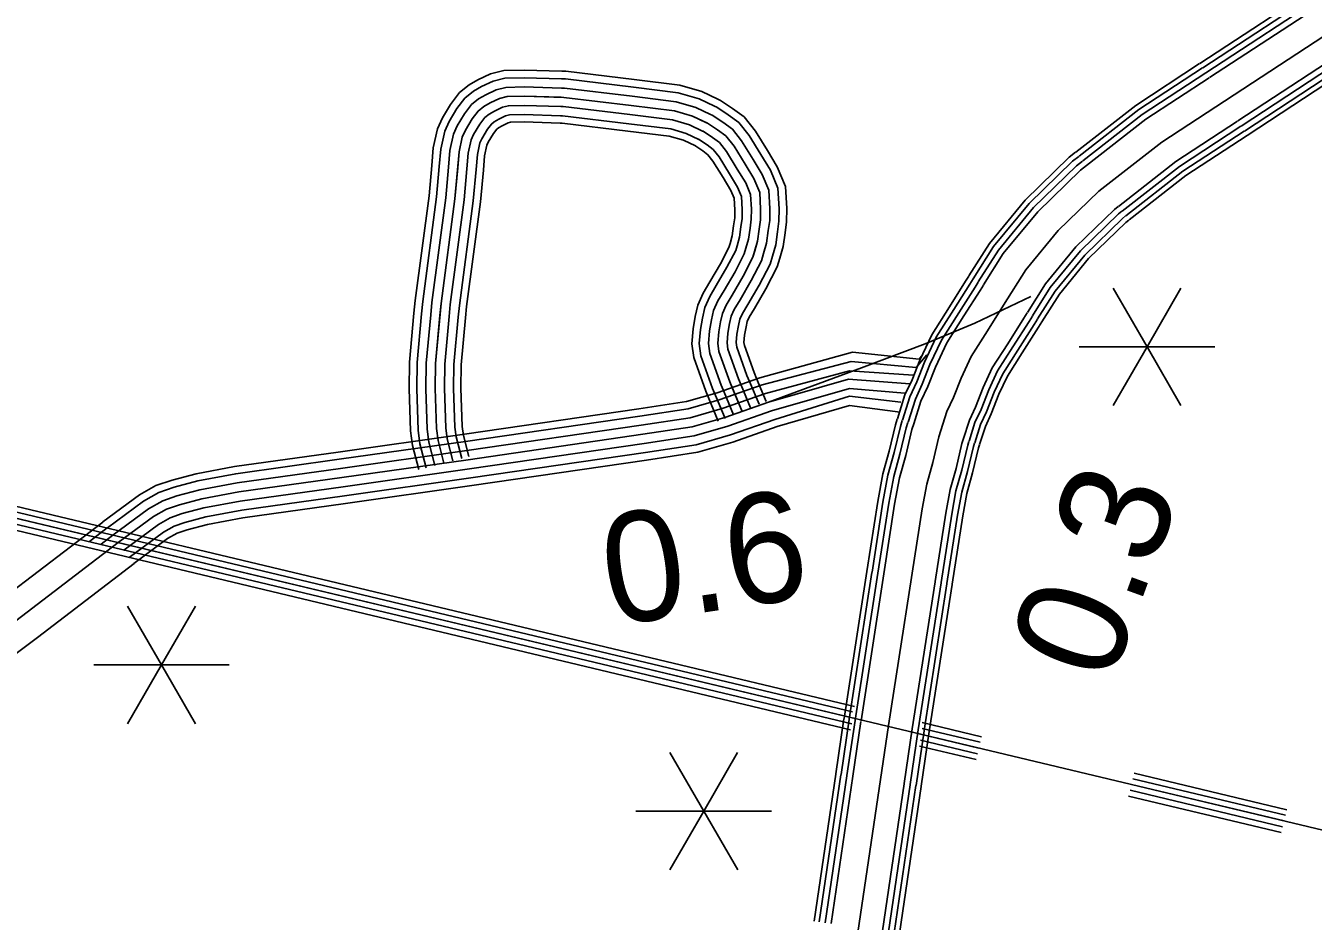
# Model space of a CAD drawing. Extents: x 1551132 to 1791609, y 378168 to 563823.
# Drawn here: x 1584441 to 1588774, y 404302 to 407314 of the extents above; entities that cross this region are included whole.
import ezdxf

# ---------------------------------------------------------------- set-up
doc = ezdxf.new("R2010")
doc.units = 0
for name, color, linetype in [('DESIGN - TRAFFIC CONTROL PERMANENT - Signalization', 7, 'Continuous'), ('SURVEY - CENTERLINE - Preliminary Text', 7, 'Continuous'), ('SURVEY - DRAINAGE - Natural Features', 7, 'Continuous'), ('SURVEY - TRANSPORTATION - Roads', 7, 'Continuous')]:
    doc.layers.add(name, color=color, linetype=linetype)

msp = doc.modelspace()

# ---------------------------------------------------------------- linework, layer by layer
at = {"layer": 'DESIGN - TRAFFIC CONTROL PERMANENT - Signalization'}
for p, q in [((1588214.752, 406234.539), (1588100.698, 406432.052)), ((1588214.752, 406234.539), (1588328.797, 406432.058)), ((1588214.752, 406234.539), (1587986.661, 406234.533)), ((1588214.752, 406234.539), (1588100.707, 406037.019)), ((1588214.752, 406234.539), (1588442.852, 406234.544)), ((1588214.752, 406234.539), (1588328.807, 406037.025)), ((1584898.071, 405164.133), (1584784.024, 405361.647)), ((1584898.071, 405164.133), (1585012.116, 405361.652)), ((1584898.071, 405164.133), (1584669.979, 405164.128)), ((1584898.071, 405164.133), (1584784.034, 404966.614)), ((1584898.071, 405164.133), (1585126.171, 405164.139)), ((1584898.071, 405164.133), (1585012.126, 404966.62)), ((1586723.011, 404672.705), (1586608.956, 404870.218)), ((1586723.011, 404672.705), (1586837.056, 404870.224)), ((1586723.011, 404672.705), (1586494.911, 404672.699)), ((1586723.011, 404672.705), (1586608.966, 404475.186)), ((1586723.011, 404672.705), (1586951.103, 404672.71)), ((1586723.011, 404672.705), (1586837.066, 404475.191))]:
    msp.add_line(p, q, dxfattribs=at)
at = {"layer": 'SURVEY - CENTERLINE - Preliminary Text'}
msp.add_line((1586950.954, 402298.334), (1587344.697, 404960.846), dxfattribs=at)
for points in [[(1587344.697, 404960.846), (1587457.67, 405688.849), (1587473.161, 405772.293), (1587493.602, 405845.028), (1587514.043, 405930.98), (1587541.301, 406016.932), (1587563.176, 406063.467), (1587589.008, 406129.335), (1587623.074, 406202.062), (1587677.59, 406288.023), (1587732.114, 406373.975), (1587807.07, 406492.987), (1587916.101, 406625.224), (1588052.39, 406757.461), (1588264.66, 406923.173), (1589206.013, 407539.199), (1590534.466, 408408.606), (1590694.812, 408533.392), (1590786.569, 408615.986), (1590876.417, 408716.747), (1590944.473, 408801.166), (1591034.313, 408923.711), (1591088.77, 409021.747)], [(1588392.274, 407187.705), (1588810.656, 407461.488)], [(1588401.857, 407173.063), (1588820.239, 407446.846)], [(1588412.807, 407156.33), (1588831.189, 407430.112)], [(1588424.673, 407139.846), (1588843.047, 407413.637)], [(1588520.187, 406993.884), (1588938.561, 407267.675)], [(1588531.295, 406976.908), (1588949.669, 407250.699)], [(1588542.245, 406960.175), (1588960.619, 407233.965)], [(1587974.967, 406889.181), (1588176.437, 407046.46), (1588391.515, 407187.205)], [(1588551.828, 406945.533), (1588970.202, 407219.323)], [(1587985.733, 406875.38), (1588186.628, 407032.218), (1588401.09, 407172.563)], [(1587998.041, 406859.613), (1588198.278, 407015.934), (1588412.048, 407155.83)], [(1588011.232, 406844.188), (1588210.095, 406999.425), (1588423.906, 407139.354)], [(1588118.571, 406706.684), (1588311.692, 406857.447), (1588519.421, 406993.392)], [(1588131.046, 406690.692), (1588323.508, 406840.938), (1588530.529, 406976.417)], [(1588143.354, 406674.925), (1588335.158, 406824.663), (1588541.478, 406959.683)], [(1588154.121, 406661.133), (1588345.35, 406810.412), (1588551.062, 406945.041)], [(1587615.166, 406472.494), (1587684.057, 406581.889), (1587804.595, 406728.076), (1587952.759, 406871.839), (1587974.233, 406888.606)], [(1587629.974, 406463.169), (1587698.273, 406571.614), (1587817.479, 406716.193), (1587964.267, 406858.621), (1587985, 406874.814)], [(1587646.899, 406452.511), (1587714.514, 406559.88), (1587832.203, 406702.609), (1587977.425, 406843.521), (1587997.308, 406859.047)], [(1587664.549, 406442.477), (1587730.989, 406547.971), (1587847.136, 406688.842), (1587990.766, 406828.204), (1588010.516, 406843.621)], [(1587812.137, 406349.516), (1587872.652, 406445.594), (1587975.55, 406570.389), (1588105.505, 406696.484), (1588117.855, 406706.126)], [(1587829.303, 406338.708), (1587889.118, 406433.685), (1587990.483, 406556.614), (1588118.846, 406681.167), (1588130.338, 406690.142)], [(1587846.219, 406328.041), (1587905.368, 406421.943), (1588005.207, 406543.038), (1588131.996, 406666.058), (1588142.646, 406674.375)], [(1587861.027, 406318.716), (1587919.576, 406411.676), (1588018.09, 406531.155), (1588143.513, 406652.85), (1588153.421, 406660.583)], [(1587374.613, 405992.365), (1587399.963, 406072.292), (1587423.987, 406123.402), (1587449.778, 406189.179), (1587490.003, 406275.047), (1587549.685, 406369.158), (1587604.075, 406454.902), (1587614.666, 406471.719)], [(1587391.288, 405987.073), (1587416.287, 406065.892), (1587440.07, 406116.477), (1587465.87, 406182.262), (1587505.377, 406266.614), (1587564.468, 406359.783), (1587618.875, 406445.552), (1587629.474, 406462.394)], [(1587410.354, 405981.031), (1587434.954, 406058.583), (1587458.445, 406108.568), (1587484.253, 406174.361), (1587522.952, 406256.98), (1587581.35, 406349.066), (1587635.774, 406434.86), (1587646.399, 406451.736)], [(1587429.962, 405975.756), (1587453.878, 406051.175), (1587477.086, 406100.543), (1587502.894, 406166.345), (1587540.768, 406247.205), (1587598.483, 406338.208), (1587652.932, 406424.043), (1587664.074, 406441.719)], [(1584752.916, 405575.627), (1584871.105, 405663.146), (1584915.154, 405687.88), (1584958.695, 405702.906), (1585033.66, 405722.523), (1585157.998, 405745.99), (1585504.865, 405794.475), (1585929.93, 405854.619), (1586517.408, 405940.063), (1586683.83, 405965.339), (1586794.169, 405996.898), (1586940.665, 406048.324), (1587253.733, 406163.119), (1587468.478, 406244.297), (1587635.074, 406313.674), (1587823.803, 406402.984)], [(1587596.233, 405923.022), (1587616.658, 405987.423), (1587637.382, 406031.516), (1587663.232, 406097.435), (1587694.014, 406163.153), (1587745.78, 406244.772), (1587800.362, 406330.824), (1587811.645, 406348.725)], [(1587615.566, 405916.888), (1587635.582, 405980.006), (1587656.024, 406023.483), (1587681.881, 406089.418), (1587711.839, 406153.378), (1587762.904, 406233.905), (1587817.512, 406319.982), (1587828.803, 406337.908)], [(1587634.624, 405910.838), (1587654.249, 405972.698), (1587674.398, 406015.574), (1587700.264, 406081.518), (1587729.405, 406143.744), (1587779.796, 406223.188), (1587834.411, 406309.29), (1587845.728, 406327.249)], [(1587651.307, 405905.546), (1587670.573, 405966.298), (1587690.481, 406008.649), (1587716.347, 406074.601), (1587744.78, 406135.311), (1587794.57, 406213.821), (1587849.203, 406299.94), (1587860.527, 406317.916)], [(1584701.317, 405645.321), (1584823.89, 405736.09), (1584879.497, 405767.316), (1584933.537, 405785.958), (1585014.618, 405807.175), (1585143.949, 405831.584), (1585492.791, 405880.352), (1585917.614, 405940.463), (1586504.659, 406025.84), (1586665.322, 406050.241), (1586767.861, 406079.567), (1586911.374, 406129.952), (1587223.792, 406216.054), (1587447.928, 406192.754), (1587455.845, 406203.187)], [(1584716.025, 405625.454), (1584837.348, 405715.298), (1584889.663, 405744.673), (1584940.712, 405762.291), (1585020.043, 405783.05), (1585147.949, 405807.192), (1585496.232, 405855.877), (1585921.122, 405915.995), (1586508.292, 406001.39), (1586670.597, 406026.04), (1586775.361, 406056.008), (1586919.724, 406106.684), (1587218.451, 406184.987), (1587437.254, 406164.27), (1587473.57, 406207.621)], [(1584734.467, 405600.545), (1584854.23, 405689.222), (1584902.404, 405716.273), (1584949.703, 405732.598), (1585026.852, 405752.79), (1585152.974, 405776.591), (1585500.549, 405825.176), (1585925.531, 405885.303), (1586512.85, 405970.731), (1586677.213, 405995.69), (1586784.769, 406026.449), (1586930.199, 406077.5), (1587213.117, 406153.911), (1587429.254, 406138.377)], [(1584752.916, 405575.627), (1584871.105, 405663.146), (1584915.154, 405687.88), (1584958.695, 405702.906), (1585033.66, 405722.523), (1585157.998, 405745.99), (1585504.865, 405794.475), (1585929.93, 405854.619), (1586517.408, 405940.063), (1586683.83, 405965.339), (1586794.169, 405996.898), (1586940.665, 406048.324), (1587210.451, 406125.435), (1587416.887, 406110.026)], [(1584771.366, 405550.71), (1584887.98, 405637.071), (1584927.904, 405659.488), (1584967.686, 405673.213), (1585040.468, 405692.256), (1585163.023, 405715.39), (1585509.182, 405763.774), (1585934.33, 405823.935), (1586521.967, 405909.396), (1586690.446, 405934.988), (1586803.568, 405967.347), (1586951.132, 406019.149), (1587213.117, 406094.359), (1587399.896, 406078.826)], [(1584789.807, 405525.801), (1584904.863, 405610.995), (1584940.645, 405631.087), (1584976.678, 405643.521), (1585047.276, 405661.996), (1585168.048, 405684.789), (1585513.498, 405733.074), (1585938.739, 405793.242), (1586526.525, 405878.736), (1586697.063, 405904.637), (1586812.977, 405937.788), (1586961.606, 405989.965), (1587213.117, 406068.475), (1587386.555, 406047.758)], [(1584805.115, 405505.134), (1584918.862, 405589.361), (1584951.22, 405607.528), (1584984.144, 405618.895), (1585052.917, 405636.887), (1585172.215, 405659.405), (1585517.082, 405707.615), (1585942.388, 405767.791), (1586530.308, 405853.294), (1586702.554, 405879.453), (1586820.776, 405913.271), (1586970.29, 405965.756), (1587213.117, 406037.399), (1587383.888, 406014.099)], [(1587271.84, 405479.068), (1587308.34, 405714.291), (1587325.489, 405806.677), (1587346.956, 405883.062), (1587367.98, 405971.439), (1587374.322, 405991.465)], [(1587289.132, 405476.385), (1587325.598, 405711.349), (1587342.556, 405802.71), (1587363.905, 405878.662), (1587384.855, 405966.764), (1587391.005, 405986.181)], [(1587308.898, 405473.318), (1587345.314, 405707.991), (1587362.055, 405798.168), (1587383.263, 405873.645), (1587404.138, 405961.423), (1587410.071, 405980.14)], [(1587329.081, 405471.11), (1587365.305, 405704.582), (1587381.83, 405793.56), (1587402.904, 405868.553), (1587423.704, 405956.006), (1587429.679, 405974.881)], [(1587501.443, 405444.359), (1587537.276, 405675.282), (1587551.884, 405753.959), (1587571.784, 405824.752), (1587591.917, 405909.413), (1587595.958, 405922.172)], [(1587521.493, 405441.251), (1587557.276, 405671.873), (1587571.659, 405749.359), (1587591.417, 405819.661), (1587611.474, 405903.996), (1587615.291, 405916.046)], [(1587541.251, 405438.184), (1587576.992, 405668.515), (1587591.158, 405744.817), (1587610.783, 405814.635), (1587630.757, 405898.646), (1587634.357, 405910.005)], [(1587558.542, 405435.5), (1587594.25, 405665.582), (1587608.216, 405740.842), (1587627.724, 405810.244), (1587647.64, 405893.971), (1587651.04, 405904.713)], [(1584700.259, 405644.529), (1584374.625, 405395.656), (1584303.026, 405341.121)], [(1584715.267, 405624.887), (1584655.443, 405579.169)], [(1584752.916, 405575.627), (1584427.224, 405326.712), (1584042.366, 405033.596), (1583744.706, 404813.382), (1583428.53, 404559.366), (1583363.831, 404518.199), (1583305.258, 404484.964), (1583224.384, 404434.013), (1583143.753, 404399.095), (1583000.823, 404351.036), (1582735.187, 404268.65), (1582485.727, 404196.056), (1582256.782, 404157.247), (1581830.908, 404077.153), (1581336.995, 404002.05), (1580443.916, 403892.563), (1579390.049, 403747.301)], [(1584734.092, 405600.261), (1584694.701, 405570.152)], [(1584752.916, 405575.627), (1584740.708, 405566.294)], [(1584806.173, 405505.934), (1584480.431, 405256.969), (1584408.716, 405202.351)], [(1587195.025, 404984.072), (1587271.699, 405478.168)], [(1587212.317, 404981.388), (1587288.99, 405475.485)], [(1587232.083, 404978.321), (1587308.756, 405472.418)], [(1587252.266, 404976.113), (1587328.939, 405470.21)], [(1587424.628, 404949.363), (1587501.302, 405443.459)], [(1587444.678, 404946.254), (1587521.351, 405440.351)], [(1587464.436, 404943.187), (1587541.109, 405437.284)], [(1587481.727, 404940.504), (1587558.4, 405434.6)], [(1587167.534, 404798.15), (1587194.867, 404983.005)], [(1587184.842, 404795.592), (1587212.175, 404980.447)], [(1587204.625, 404792.658), (1587231.958, 404977.513)], [(1587224.816, 404790.6), (1587252.024, 404974.555)], [(1587397.37, 404765.074), (1587424.578, 404949.029)], [(1587417.437, 404762.108), (1587444.644, 404946.062)], [(1587437.219, 404759.183), (1587464.427, 404943.137)], [(1587454.527, 404756.624), (1587481.735, 404940.579)], [(1587094.252, 404302.62), (1587167.401, 404797.25)], [(1587111.56, 404300.062), (1587184.709, 404794.692)], [(1587131.343, 404297.137), (1587204.492, 404791.767)], [(1587151.543, 404295.07), (1587224.691, 404789.7)], [(1587324.097, 404269.545), (1587397.245, 404764.174)], [(1587344.163, 404266.578), (1587417.312, 404761.208)], [(1587363.946, 404263.653), (1587437.094, 404758.282)], [(1587381.254, 404261.094), (1587454.402, 404755.724)]]:
    msp.add_lwpolyline(points, dxfattribs=at)
at = {"layer": 'SURVEY - DRAINAGE - Natural Features'}
for points in [[(1596122.273, 402862.33), (1582809.62, 406039.397), (1582937.243, 407058.265)], [(1596122.273, 402862.33), (1582809.62, 406039.397), (1582937.243, 407058.265)], [(1585855.582, 405333.038), (1584058.099, 405762.007)], [(1585859.99, 405351.522), (1584062.507, 405780.491)], [(1585841.657, 405274.678), (1584044.174, 405703.647)], [(1585846.299, 405294.137), (1584048.816, 405723.106)], [(1585850.94, 405313.588), (1584053.458, 405742.556)], [(1587223.858, 405006.497), (1585855.582, 405333.038)], [(1587229.8, 405024.614), (1585859.99, 405351.522)], [(1587217.241, 404946.396), (1585841.657, 405274.678)], [(1587221.066, 404966.046), (1585846.299, 405294.137)], [(1587222.008, 404986.38), (1585850.94, 405313.588)], [(1587657.473, 404922.554), (1587457.411, 404970.296)], [(1587648.423, 404884.619), (1587452.844, 404931.295)], [(1587653.065, 404904.07), (1587457.527, 404950.738)], [(1587639.14, 404845.71), (1587449.128, 404891.053)], [(1587643.781, 404865.169), (1587452.186, 404910.895)], [(1588684.607, 404677.423), (1588171.044, 404799.984)], [(1588675.557, 404639.489), (1588161.994, 404762.05)], [(1588680.199, 404658.939), (1588166.636, 404781.5)], [(1588666.274, 404600.579), (1588152.711, 404723.14)], [(1588670.916, 404620.038), (1588157.353, 404742.599)]]:
    msp.add_lwpolyline(points, dxfattribs=at)
at = {"layer": 'SURVEY - TRANSPORTATION - Roads'}
for points in [[(1585807.526, 406843.595), (1585812.842, 406903.121), (1585826.659, 406967.773), (1585843.342, 407004.041), (1585870.816, 407049.683), (1585900.449, 407089.351), (1585933.406, 407114.952), (1585962.947, 407132.436), (1586005.73, 407152.553), (1586049.895, 407163.428), (1586118.727, 407165.02), (1586245.341, 407161.353)], [(1585833.133, 406841.311), (1585838.317, 406899.28), (1585851.216, 406959.614), (1585866.108, 406991.999), (1585892.182, 407035.316), (1585918.973, 407071.176), (1585947.906, 407093.651), (1585974.997, 407109.685), (1586014.363, 407128.194), (1586053.303, 407137.778), (1586118.652, 407139.286), (1586244.591, 407135.644)], [(1586244.574, 407135.644), (1586257.182, 407135.278), (1586485.993, 407107.727), (1586636.915, 407089.035), (1586707.563, 407068.593), (1586759.07, 407044.159)], [(1586245.316, 407161.353), (1586259.099, 407160.953), (1586489.11, 407133.253), (1586642.098, 407114.302), (1586716.713, 407092.719), (1586770.087, 407067.393)], [(1585864.016, 406838.553), (1585869.024, 406894.638), (1585880.807, 406949.773), (1585893.557, 406977.482), (1585917.948, 407018.008), (1585941.298, 407049.259), (1585965.372, 407067.967), (1585989.513, 407082.251), (1586024.762, 407098.827), (1586057.412, 407106.868), (1586118.56, 407108.277), (1586243.699, 407104.652)], [(1586243.682, 407104.652), (1586254.882, 407104.335), (1586482.235, 407076.96), (1586630.657, 407058.568), (1586696.547, 407039.509), (1586745.779, 407016.15)], [(1585848.516, 405843.102), (1585828.775, 405919.337), (1585823.65, 405959.246), (1585819.075, 406093.775), (1585820.192, 406177.902), (1585838.891, 406379.983), (1585885.615, 406731.933), (1585899.732, 406890.004), (1585910.407, 406939.939), (1585920.998, 406962.965), (1585943.706, 407000.691), (1585963.622, 407027.35), (1585982.847, 407042.283), (1586004.038, 407054.825), (1586035.162, 407069.459), (1586061.528, 407075.951), (1586118.469, 407077.268), (1586252.574, 407073.384), (1586478.477, 407046.184), (1586624.407, 407028.108), (1586685.522, 407010.425), (1586735.987, 406986.482), (1586769.728, 406963.965), (1586797.486, 406943.548), (1586825.06, 406909.105), (1586862.301, 406848.479), (1586891.692, 406799.986), (1586911.1, 406753.635), (1586914.358, 406697.492), (1586913.883, 406661.441), (1586909.45, 406629.448), (1586904.133, 406589.705), (1586888.183, 406535.579), (1586855.301, 406471.936), (1586818.418, 406408.342), (1586797.944, 406374.566), (1586785.561, 406346.691), (1586779.178, 406318.732), (1586773.128, 406284.214), (1586770.211, 406246.738), (1586773.844, 406218.637), (1586810.527, 406115.951), (1586851.701, 406017.09)], [(1585894.89, 406835.795), (1585899.732, 406890.004), (1585910.407, 406939.939), (1585920.998, 406962.965), (1585943.706, 407000.691), (1585963.622, 407027.35), (1585982.847, 407042.283), (1586004.038, 407054.825), (1586035.162, 407069.459), (1586061.528, 407075.951), (1586118.469, 407077.268), (1586242.799, 407073.668)], [(1586242.782, 407073.668), (1586252.574, 407073.384), (1586478.477, 407046.184), (1586624.407, 407028.108), (1586685.522, 407010.425), (1586732.496, 406988.141)], [(1586770.12, 407067.385), (1586779.378, 407062.984), (1586820.085, 407035.817), (1586858.751, 407007.375), (1586896.942, 406959.673), (1586937.174, 406894.172), (1586970.082, 406839.879), (1586997.798, 406773.685), (1587002.106, 406699.458), (1587001.514, 406654.816), (1586996.364, 406617.615), (1586990.181, 406571.38), (1586978.606, 406532.104)], [(1585925.765, 406833.036), (1585930.439, 406885.371), (1585940.006, 406930.105), (1585948.439, 406948.448), (1585969.464, 406983.373), (1585985.947, 407005.441), (1586000.321, 407016.599), (1586018.562, 407027.4), (1586045.562, 407040.092), (1586065.645, 407045.034), (1586118.377, 407046.259), (1586241.899, 407042.684)], [(1585956.647, 406830.278), (1585961.147, 406880.729), (1585969.597, 406920.263), (1585975.888, 406933.931), (1585995.23, 406966.065), (1586008.271, 406983.524), (1586017.787, 406990.915), (1586033.079, 406999.966), (1586055.962, 407010.724), (1586069.753, 407014.124), (1586118.285, 407015.249), (1586241.007, 407011.691)], [(1586240.991, 407011.691), (1586247.965, 407011.491), (1586470.96, 406984.641), (1586611.899, 406967.182), (1586663.481, 406952.256), (1586705.921, 406932.123)], [(1586241.882, 407042.684), (1586250.265, 407042.434), (1586474.718, 407015.408), (1586618.157, 406997.649), (1586674.497, 406981.341), (1586719.213, 406960.132)], [(1586745.779, 407016.15), (1586751.32, 407013.516), (1586787.528, 406989.358), (1586819.135, 406966.107), (1586850.468, 406926.973), (1586888.767, 406864.629), (1586919.4, 406814.086), (1586941.741, 406760.718), (1586945.366, 406698.183), (1586944.857, 406659.099), (1586940.166, 406625.265), (1586934.541, 406583.23), (1586924.199, 406548.138)], [(1586759.087, 407044.151), (1586766.653, 407040.551), (1586805.319, 407014.75), (1586840.785, 406988.666), (1586875.867, 406944.848), (1586915.225, 406880.771), (1586947.099, 406828.187), (1586972.382, 406767.81), (1586976.382, 406698.883), (1586975.823, 406656.757), (1586970.882, 406621.081), (1586964.948, 406576.755), (1586953.94, 406539.379)], [(1585981.263, 406828.078), (1585985.63, 406877.037), (1585993.196, 406912.422), (1585997.771, 406922.355), (1586015.762, 406952.256), (1586026.071, 406966.056), (1586031.72, 406970.44), (1586044.662, 406978.098), (1586064.261, 406987.315), (1586073.036, 406989.474), (1586118.218, 406990.524), (1586240.291, 406986.982)], [(1586240.274, 406986.982), (1586246.124, 406986.815), (1586467.96, 406960.107), (1586606.915, 406942.89), (1586654.689, 406929.073), (1586695.33, 406909.789)], [(1586719.179, 406960.148), (1586720.654, 406959.448), (1586751.929, 406938.573), (1586775.836, 406920.989), (1586799.652, 406891.238), (1586835.835, 406832.328), (1586863.984, 406785.886), (1586880.459, 406746.551), (1586883.35, 406696.8), (1586882.909, 406663.782), (1586878.734, 406633.632), (1586873.726, 406596.181), (1586864.734, 406565.671)], [(1586732.479, 406988.149), (1586735.987, 406986.482), (1586769.728, 406963.965), (1586797.486, 406943.548), (1586825.06, 406909.105), (1586862.301, 406848.479), (1586891.692, 406799.986), (1586911.1, 406753.635), (1586914.358, 406697.492), (1586913.883, 406661.441), (1586909.45, 406629.448), (1586904.133, 406589.705), (1586894.467, 406556.905)], [(1586705.321, 406932.414), (1586734.137, 406913.18), (1586754.187, 406898.43), (1586774.253, 406873.363), (1586809.377, 406816.186), (1586836.285, 406771.785), (1586849.818, 406739.459), (1586852.334, 406696.1), (1586851.943, 406666.124), (1586848.018, 406637.815), (1586843.318, 406602.656), (1586834.993, 406574.43)], [(1586693.088, 406910.855), (1586719.946, 406892.93), (1586736.921, 406880.446), (1586753.995, 406859.121), (1586788.278, 406803.311), (1586814.194, 406760.543), (1586825.393, 406733.809), (1586827.61, 406695.55), (1586827.243, 406667.991), (1586823.527, 406641.148), (1586819.068, 406607.822), (1586811.285, 406581.422)], [(1585747.802, 406347.557), (1585751.71, 406389.799), (1585798.417, 406741.609), (1585807.526, 406843.611)], [(1585773.409, 406345.19), (1585777.268, 406386.924), (1585823.984, 406738.775), (1585833.133, 406841.328)], [(1585804.275, 406342.331), (1585808.084, 406383.449), (1585854.799, 406735.35), (1585864.016, 406838.57)], [(1585835.141, 406339.473), (1585838.891, 406379.983), (1585885.615, 406731.933), (1585894.89, 406835.811)], [(1585866.007, 406336.615), (1585869.699, 406376.516), (1585916.431, 406728.517), (1585925.765, 406833.053)], [(1585896.873, 406333.756), (1585900.515, 406373.041), (1585947.247, 406725.092), (1585956.647, 406830.294)], [(1585921.489, 406331.481), (1585925.081, 406370.274), (1585971.822, 406722.367), (1585981.263, 406828.103)], [(1586811.302, 406581.447), (1586807.344, 406568.038), (1586779.228, 406513.62), (1586743.828, 406452.577), (1586720.937, 406414.809), (1586702.896, 406374.2), (1586694.146, 406335.882), (1586686.996, 406295.089), (1586683.063, 406244.521), (1586689.046, 406198.253), (1586729.62, 406084.667), (1586739.678, 406060.516)], [(1586835.01, 406574.455), (1586830.385, 406558.788), (1586800.91, 406501.736), (1586765.086, 406439.968), (1586742.887, 406403.342), (1586726.454, 406366.358), (1586718.379, 406330.99), (1586711.546, 406291.989), (1586707.904, 406245.155), (1586713.212, 406204.062), (1586752.678, 406093.584), (1586762.494, 406070.025)], [(1586864.742, 406565.688), (1586859.284, 406547.179), (1586828.11, 406486.836), (1586791.752, 406424.159), (1586770.411, 406388.95), (1586756.011, 406356.524), (1586748.778, 406324.865), (1586742.337, 406288.106), (1586739.053, 406245.946), (1586743.528, 406211.354), (1586781.602, 406104.768), (1586791.11, 406081.942)], [(1586894.475, 406556.921), (1586888.183, 406535.579), (1586855.301, 406471.936), (1586818.418, 406408.342), (1586797.944, 406374.566), (1586785.561, 406346.691), (1586779.178, 406318.732), (1586773.128, 406284.214), (1586770.211, 406246.738), (1586773.844, 406218.637), (1586810.527, 406115.951), (1586819.726, 406093.867)], [(1586924.208, 406548.154), (1586917.083, 406523.979), (1586882.492, 406457.035), (1586845.084, 406392.525), (1586825.476, 406360.183), (1586815.11, 406336.857), (1586809.577, 406312.598), (1586803.919, 406280.322), (1586801.369, 406247.53), (1586804.16, 406225.921), (1586839.451, 406127.135), (1586848.342, 406105.793)], [(1586953.94, 406539.387), (1586945.982, 406512.37), (1586909.691, 406442.135), (1586871.75, 406376.716), (1586853.001, 406345.791), (1586844.668, 406327.023), (1586839.976, 406306.473), (1586834.71, 406276.439), (1586832.518, 406248.321), (1586834.476, 406233.213), (1586868.375, 406138.318), (1586876.958, 406117.71)], [(1586978.606, 406532.121), (1586969.948, 406502.745), (1586932.249, 406429.776), (1586893.867, 406363.599), (1586875.842, 406333.857), (1586869.175, 406318.865), (1586865.192, 406301.389), (1586860.251, 406273.214), (1586858.367, 406248.98), (1586859.626, 406239.254), (1586892.366, 406147.594), (1586900.7, 406127.602)], [(1585763.601, 405821.109), (1585742.477, 405902.687), (1585736.127, 405952.155), (1585731.344, 406092.867), (1585732.527, 406182.536), (1585747.802, 406347.573)], [(1585788.5, 405827.56), (1585767.776, 405907.57), (1585761.784, 405954.23), (1585757.06, 406093.133), (1585758.235, 406181.177), (1585773.409, 406345.198)], [(1585818.508, 405835.326), (1585798.275, 405913.454), (1585792.717, 405956.738), (1585788.067, 406093.45), (1585789.209, 406179.536), (1585804.275, 406342.348)], [(1585848.516, 405843.102), (1585828.775, 405919.337), (1585823.65, 405959.246), (1585819.075, 406093.775), (1585820.192, 406177.902), (1585835.141, 406339.49)], [(1585878.523, 405850.877), (1585859.274, 405925.221), (1585854.582, 405961.755), (1585850.082, 406094.1), (1585851.174, 406176.269), (1585866.007, 406336.631)], [(1585908.531, 405858.644), (1585889.773, 405931.104), (1585885.515, 405964.263), (1585881.09, 406094.417), (1585882.148, 406174.627), (1585896.873, 406333.781)], [(1585932.464, 405864.844), (1585914.089, 405935.796), (1585910.173, 405966.255), (1585905.806, 406094.675), (1585906.856, 406173.327), (1585921.489, 406331.498)], [(1586819.718, 406093.884), (1586851.701, 406017.09)], [(1586848.334, 406105.801), (1586880.317, 406029.007)], [(1586876.95, 406117.726), (1586908.933, 406040.933)], [(1586900.691, 406127.61), (1586932.674, 406050.816)], [(1586739.67, 406060.541), (1586771.653, 405983.748)], [(1586762.486, 406070.042), (1586794.469, 405993.248)], [(1586791.102, 406081.967), (1586823.085, 406005.173)]]:
    msp.add_lwpolyline(points, dxfattribs=at)

# ---------------------------------------------------------------- texts
at = {"layer": 'DESIGN - TRAFFIC CONTROL PERMANENT - Signalization'}
for s, height, rotation, p in [('0.3', 370.0077, 69.971011, (1588091.639, 405094.273)), ('0.6', 369.9918, 8.274658, (1586409.43, 405295.114))]:
    msp.add_text(s, height=height, rotation=rotation, dxfattribs=at).set_placement(p)

doc.saveas('drawing.dxf')
